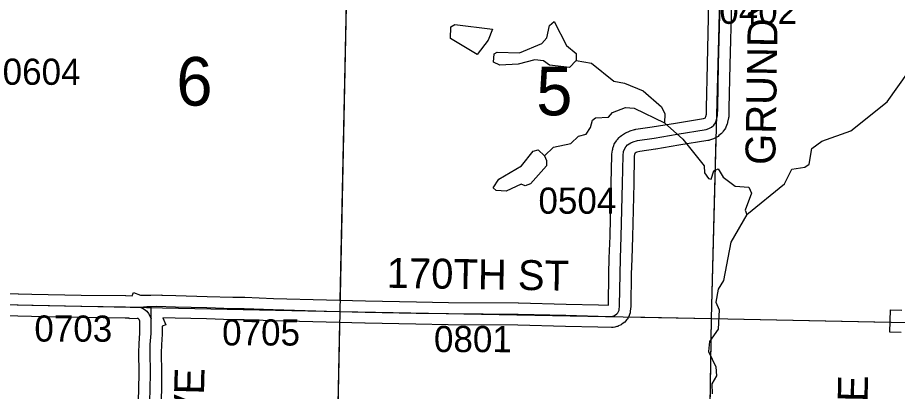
# Model space of a CAD drawing. Extents: x -157.2 to -99.3, y 12.2 to 46.2.
# Drawn here: x -134.532 to -132.18, y 33.429 to 34.429 of the extents above; entities that cross this region are included whole.
import ezdxf

# ---------------------------------------------------------------- set-up
doc = ezdxf.new("R2010")
doc.units = 0
for name, color, linetype in [('tdCoHydroRiver', 7, 'Continuous'), ('tdCoSecRdNmbr', 7, 'Continuous'), ('tdCoSecRdTxt', 7, 'Continuous'), ('tdCoSecRteBand', 7, 'Continuous'), ('tdCoSecRteCL', 7, 'Continuous'), ('tdCoSectLine', 7, 'Continuous'), ('tdCoSectLinePart', 7, 'Continuous'), ('tdCoSectNmbr', 7, 'Continuous'), ('tdCoSurfGravel', 7, 'Continuous')]:
    doc.layers.add(name, color=color, linetype=linetype)

msp = doc.modelspace()

# ---------------------------------------------------------------- linework, layer by layer
at = {"layer": 'tdCoHydroRiver'}
for points in [[(-133.0387, 34.3144), (-133.0567, 34.296), (-133.1101, 34.3023), (-133.1256, 34.3139), (-133.1492, 34.3161), (-133.1937, 34.3048), (-133.2428, 34.3016), (-133.2599, 34.31), (-133.2576, 34.332), (-133.2496, 34.3365), (-133.1897, 34.3347), (-133.1305, 34.3598), (-133.1174, 34.3752), (-133.1101, 34.4082), (-133.0972, 34.4188), (-133.0644, 34.3547), (-133.0382, 34.3333), (-133.0387, 34.3144)], [(-133.3035, 34.3303), (-133.3748, 34.3735), (-133.3739, 34.405), (-133.3626, 34.411), (-133.262, 34.3985), (-133.2739, 34.3688), (-133.3035, 34.3303)], [(-132.5821, 33.9027), (-132.4818, 33.9849), (-132.4617, 34.0238), (-132.4268, 34.0291), (-132.4156, 34.0367), (-132.408, 34.0791), (-132.3821, 34.0988), (-132.304, 34.1265), (-132.207, 34.2041), (-132.1213, 34.3247)], [(-133.0387, 34.3144), (-132.9979, 34.3069), (-132.9378, 34.2592), (-132.9095, 34.2537), (-132.8596, 34.2332), (-132.8104, 34.1907), (-132.8015, 34.1714), (-132.8022, 34.1478)], [(-133.1237, 34.0595), (-133.0993, 34.0825), (-133.0532, 34.0921), (-133.0321, 34.112), (-133.0114, 34.1177), (-132.9999, 34.1348), (-132.9945, 34.1551), (-132.9865, 34.1612), (-132.9517, 34.1633), (-132.9418, 34.1757), (-132.9067, 34.1888), (-132.8831, 34.1865), (-132.8022, 34.1478)], [(-132.8022, 34.1478), (-132.753, 34.1037), (-132.6967, 34.0325), (-132.6957, 34.0135), (-132.685, 33.999), (-132.6772, 33.9971), (-132.6702, 34.019), (-132.659, 34.025), (-132.6455, 34.0025), (-132.6131, 33.9778), (-132.5768, 33.9752), (-132.5694, 33.9591), (-132.5865, 33.9139), (-132.5821, 33.9027)], [(-133.1237, 34.0595), (-133.1177, 34.0467), (-133.1182, 34.0325), (-133.1606, 33.9848), (-133.175, 33.9789), (-133.1859, 33.984), (-133.2259, 33.9647), (-133.2527, 33.967), (-133.2604, 33.9736), (-133.2455, 33.9968), (-133.1844, 34.0329), (-133.1533, 34.0715), (-133.1405, 34.0758), (-133.1237, 34.0595)], [(-132.5821, 33.9027), (-132.6254, 33.8282), (-132.6442, 33.7261), (-132.6591, 33.7028), (-132.6649, 33.6682), (-132.656, 33.6474), (-132.6591, 33.5954), (-132.6822, 33.5629), (-132.6846, 33.5362), (-132.6653, 33.4945), (-132.6629, 33.4708), (-132.6761, 33.449), (-132.6753, 33.4222)]]:
    msp.add_lwpolyline(points, dxfattribs=at)
at = {"layer": 'tdCoSecRteBand'}
for points in [[(-132.6234, 34.4688), (-132.6278, 34.303), (-132.63, 34.1869), (-132.63, 34.1868), (-132.63, 34.1868), (-132.6305, 34.1663), (-132.6306, 34.1634), (-132.6312, 34.1607), (-132.6337, 34.1493), (-132.6342, 34.1469), (-132.6351, 34.1447), (-132.6383, 34.1365), (-132.6395, 34.1336), (-132.6412, 34.1309), (-132.6452, 34.125), (-132.6473, 34.1217), (-132.6503, 34.1192), (-132.6567, 34.1135), (-132.6593, 34.1112), (-132.6624, 34.1095), (-132.6693, 34.1058), (-132.6717, 34.1045), (-132.6742, 34.1037), (-132.6819, 34.1012), (-132.6841, 34.1005), (-132.6863, 34.1002), (-132.7637, 34.0876), (-132.8256, 34.0775), (-132.8258, 34.0774), (-132.8261, 34.0774), (-132.8679, 34.0713), (-132.8761, 34.0689), (-132.8782, 34.068), (-132.8809, 34.0662), (-132.8814, 34.0656), (-132.8819, 34.0648), (-132.8822, 34.0639), (-132.8831, 34.0576), (-132.8848, 33.9851), (-132.888, 33.843), (-132.888, 33.8429), (-132.888, 33.8427), (-132.89, 33.7841), (-132.8912, 33.7424), (-132.8924, 33.6586), (-132.8924, 33.6573), (-132.8926, 33.6561), (-132.8938, 33.6435), (-132.8942, 33.6391), (-132.8959, 33.6351), (-132.8981, 33.6297), (-132.8997, 33.6257), (-132.9023, 33.6224), (-132.9038, 33.6205), (-132.906, 33.6177), (-132.9088, 33.6142), (-132.9126, 33.6116), (-132.9165, 33.6089), (-132.9185, 33.6075), (-132.9207, 33.6065), (-132.9254, 33.6043), (-132.9276, 33.6032), (-132.93, 33.6025), (-132.9351, 33.6011), (-132.9395, 33.5998), (-132.944, 33.5999), (-132.9802, 33.6007), (-132.9803, 33.6007), (-132.9804, 33.6007), (-133.0672, 33.6029), (-133.1944, 33.6061), (-133.3806, 33.6073), (-133.3807, 33.6073), (-133.3809, 33.6073), (-133.4669, 33.6088), (-133.467, 33.6088), (-133.467, 33.6088), (-133.6032, 33.6115), (-133.6032, 33.6115), (-133.6033, 33.6115), (-133.7074, 33.6142), (-133.8497, 33.6179), (-133.8499, 33.6179), (-133.8501, 33.6179), (-133.9267, 33.6209), (-133.9572, 33.6209), (-133.9577, 33.6209), (-133.9583, 33.6209), (-134.0271, 33.6234), (-134.1105, 33.6253), (-134.1106, 33.6253), (-134.1107, 33.6253), (-134.1438, 33.6263), (-134.1361, 33.607), (-134.1453, 33.6033), (-134.1453, 33.5844), (-134.1453, 33.5834), (-134.1454, 33.5824), (-134.1473, 33.5533), (-134.148, 33.5327), (-134.147, 33.4802), (-134.147, 33.4797), (-134.147, 33.4791), (-134.1478, 33.4325), (-134.1478, 33.4322), (-134.1478, 33.432), (-134.1497, 33.3757)], [(-132.9525, 33.6601), (-132.9524, 33.6607), (-132.9512, 33.7435), (-132.9512, 33.7438), (-132.9512, 33.744), (-132.9499, 33.7859), (-132.9499, 33.786), (-132.9499, 33.786), (-132.948, 33.8446), (-132.9448, 33.9864), (-132.9448, 33.9865), (-132.9448, 33.9865), (-132.943, 34.0607), (-132.943, 34.0624), (-132.9428, 34.0641), (-132.9413, 34.0747), (-132.9409, 34.0773), (-132.9401, 34.0798), (-132.9379, 34.0867), (-132.9368, 34.0902), (-132.9348, 34.0934), (-132.9311, 34.0993), (-132.9299, 34.1013), (-132.9284, 34.103), (-132.9237, 34.1085), (-132.9211, 34.1115), (-132.9178, 34.1137), (-132.9094, 34.1194), (-132.907, 34.121), (-132.9043, 34.1222), (-132.8979, 34.1249), (-132.8962, 34.1255), (-132.8946, 34.126), (-132.8827, 34.1295), (-132.8807, 34.1301), (-132.8787, 34.1304), (-132.835, 34.1367), (-132.7734, 34.1468), (-132.7734, 34.1468), (-132.7733, 34.1468), (-132.6982, 34.159), (-132.6952, 34.16), (-132.6938, 34.1607), (-132.6929, 34.1615), (-132.6929, 34.1615), (-132.6918, 34.1644), (-132.6904, 34.1706), (-132.69, 34.1881), (-132.6878, 34.3042), (-132.6878, 34.3043), (-132.6878, 34.3044), (-132.6834, 34.4704)], [(-134.5867, 33.6912), (-134.5304, 33.6905), (-134.5302, 33.6905), (-134.53, 33.6905), (-134.4938, 33.6895), (-134.3626, 33.687), (-134.2435, 33.6853), (-134.2433, 33.6853), (-134.243, 33.6853), (-134.226, 33.6848), (-134.2225, 33.6936), (-134.2038, 33.6864), (-134.1827, 33.6864), (-134.1775, 33.6867), (-134.1775, 33.6864), (-134.1757, 33.6864), (-134.1461, 33.6872), (-134.1461, 33.6864), (-134.1455, 33.6864), (-134.1453, 33.6864), (-134.1453, 33.6864), (-134.109, 33.6853), (-134.0255, 33.6833), (-134.0253, 33.6833), (-134.0252, 33.6833), (-133.9566, 33.6809), (-133.9261, 33.6809), (-133.9255, 33.6809), (-133.925, 33.6809), (-133.848, 33.6779), (-133.7058, 33.6742), (-133.6019, 33.6715), (-133.4659, 33.6688), (-133.38, 33.6673), (-133.1937, 33.6661), (-133.1935, 33.6661), (-133.1932, 33.6661), (-133.0657, 33.6629), (-133.0657, 33.6629), (-133.0657, 33.6629), (-132.9789, 33.6606), (-132.9525, 33.6601)], [(-132.1698, 33.5866), (-132.1998, 33.5875), (-132.1978, 33.6475), (-132.1679, 33.6465)], [(-134.2097, 33.3776), (-134.2077, 33.4338), (-134.207, 33.4796), (-134.208, 33.5323), (-134.208, 33.5331), (-134.208, 33.5339), (-134.2072, 33.5558), (-134.2072, 33.5563), (-134.2072, 33.5568), (-134.2053, 33.5854), (-134.2053, 33.5941), (-134.2055, 33.5941), (-134.2053, 33.609), (-134.2053, 33.609), (-134.2053, 33.6092), (-134.2052, 33.6174), (-134.2074, 33.6214), (-134.2088, 33.6232), (-134.2101, 33.6243), (-134.2103, 33.6244), (-134.2107, 33.6244), (-134.2121, 33.6243), (-134.2334, 33.6229), (-134.2335, 33.625), (-134.2447, 33.6253), (-134.3635, 33.627), (-134.3636, 33.627), (-134.3637, 33.627), (-134.4951, 33.6295), (-134.4952, 33.6295), (-134.4954, 33.6295), (-134.5314, 33.6305), (-134.5875, 33.6312)]]:
    msp.add_lwpolyline(points, dxfattribs=at)
at = {"layer": 'tdCoSecRteCL'}
for points in [[(-134.1753, 33.6564), (-134.1604, 33.6568), (-134.1098, 33.6553), (-134.0262, 33.6533), (-133.9572, 33.6509), (-133.9261, 33.6509), (-133.8489, 33.6479), (-133.7066, 33.6442), (-133.6026, 33.6415), (-133.4664, 33.6388), (-133.3804, 33.6373), (-133.1939, 33.6361), (-133.0664, 33.6329), (-132.9796, 33.6307), (-132.9434, 33.6299), (-132.9382, 33.6314), (-132.9335, 33.6336), (-132.9296, 33.6363), (-132.9274, 33.6391), (-132.9259, 33.641), (-132.9237, 33.6464), (-132.9224, 33.659), (-132.9212, 33.7431), (-132.92, 33.785), (-132.918, 33.8437), (-132.9148, 33.9858), (-132.913, 34.06), (-132.9116, 34.0706), (-132.9093, 34.0775), (-132.9056, 34.0834), (-132.901, 34.0888), (-132.8926, 34.0945), (-132.8862, 34.0972), (-132.8743, 34.1007), (-132.8304, 34.1071), (-132.7685, 34.1172), (-132.6911, 34.1298), (-132.6835, 34.1323), (-132.6766, 34.136), (-132.6701, 34.1416), (-132.6662, 34.1475), (-132.663, 34.1557), (-132.6605, 34.167), (-132.66, 34.1875), (-132.6578, 34.3036), (-132.6534, 34.4696)], [(-134.6202, 33.6622), (-134.608, 33.6615), (-134.5871, 33.6612), (-134.5308, 33.6605), (-134.4945, 33.6595), (-134.3631, 33.657), (-134.244, 33.6553), (-134.2127, 33.6543), (-134.2054, 33.6548)], [(-134.2054, 33.6548), (-134.1865, 33.6561), (-134.1753, 33.6564)], [(-134.2054, 33.6548), (-134.1982, 33.652), (-134.1933, 33.6493), (-134.1869, 33.6441), (-134.1822, 33.6377), (-134.1773, 33.6291), (-134.1751, 33.6237)], [(-134.1751, 33.6237), (-134.1748, 33.6456), (-134.1753, 33.6513), (-134.1753, 33.6564)], [(-134.1952, 32.6604), (-134.1975, 32.6883), (-134.1962, 32.742), (-134.1955, 32.8202), (-134.1943, 32.8532), (-134.193, 32.8838), (-134.1906, 32.9378), (-134.1884, 33.0069), (-134.1874, 33.0525), (-134.1864, 33.1144), (-134.1842, 33.1691), (-134.1837, 33.2079), (-134.1812, 33.2976), (-134.1805, 33.3363), (-134.1797, 33.3765), (-134.1778, 33.433), (-134.177, 33.4796), (-134.178, 33.5329), (-134.1773, 33.5548), (-134.1753, 33.5844), (-134.1753, 33.6088), (-134.1751, 33.6237)]]:
    msp.add_lwpolyline(points, dxfattribs=at)
at = {"layer": 'tdCoSectLine'}
for points in [[(-133.6698, 33.6432), (-133.6455, 34.8058)], [(-132.6765, 33.624), (-132.6466, 34.7824)], [(-134.6206, 33.6622), (-133.6698, 33.6432)], [(-133.6902, 32.6489), (-133.6698, 33.6432)], [(-133.6698, 33.6432), (-132.6765, 33.624)], [(-132.6916, 32.6343), (-132.6765, 33.624)], [(-132.6765, 33.624), (-131.673, 33.6041)]]:
    msp.add_lwpolyline(points, dxfattribs=at)
at = {"layer": 'tdCoSectLinePart'}
for points in [[(-133.6692, 33.6733), (-133.6455, 34.8058)], [(-132.6765, 33.624), (-132.664, 34.1092)], [(-132.8992, 33.6284), (-132.6765, 33.624)], [(-132.6912, 32.6643), (-132.6765, 33.624)], [(-132.6765, 33.624), (-132.1993, 33.6146)], [(-133.6902, 32.6489), (-133.6704, 33.6134)]]:
    msp.add_lwpolyline(points, dxfattribs=at)
at = {"layer": 'tdCoSurfGravel'}
for points in [[(-132.9274, 33.6391), (-132.9259, 33.641), (-132.9237, 33.6464), (-132.9224, 33.659), (-132.9212, 33.7431), (-132.92, 33.785), (-132.918, 33.8437), (-132.9148, 33.9858), (-132.913, 34.06), (-132.9116, 34.0706), (-132.9093, 34.0775), (-132.9056, 34.0834), (-132.901, 34.0888), (-132.8926, 34.0945), (-132.8862, 34.0972), (-132.8743, 34.1007), (-132.8304, 34.1071), (-132.7685, 34.1172), (-132.6911, 34.1298), (-132.6835, 34.1323), (-132.6766, 34.136), (-132.6701, 34.1416), (-132.6662, 34.1475), (-132.663, 34.1557), (-132.6605, 34.167), (-132.66, 34.1875), (-132.6578, 34.3036), (-132.6534, 34.4696)], [(-134.5871, 33.6612), (-134.5308, 33.6605), (-134.4945, 33.6595), (-134.3631, 33.657), (-134.244, 33.6553), (-134.2127, 33.6543), (-134.2054, 33.6548), (-134.1865, 33.6561), (-134.1753, 33.6564), (-134.1604, 33.6568), (-134.1098, 33.6553), (-134.0262, 33.6533), (-133.9572, 33.6509), (-133.9261, 33.6509), (-133.8489, 33.6479), (-133.7066, 33.6442), (-133.6026, 33.6415), (-133.4664, 33.6388), (-133.3804, 33.6373), (-133.1939, 33.6361), (-133.0664, 33.6329), (-132.9796, 33.6307), (-132.9434, 33.6299), (-132.9382, 33.6314), (-132.9335, 33.6336), (-132.9296, 33.6363), (-132.9274, 33.6391)], [(-134.2054, 33.6548), (-134.1982, 33.652), (-134.1933, 33.6493), (-134.1869, 33.6441), (-134.1822, 33.6377), (-134.1773, 33.6291), (-134.1751, 33.6237)], [(-134.1797, 33.3765), (-134.1778, 33.433), (-134.177, 33.4796), (-134.178, 33.5329), (-134.1773, 33.5548), (-134.1753, 33.5844), (-134.1753, 33.6088), (-134.1751, 33.6237), (-134.1748, 33.6456), (-134.1753, 33.6513), (-134.1753, 33.6564)]]:
    msp.add_lwpolyline(points, dxfattribs=at)

# ---------------------------------------------------------------- texts
at = {"layer": 'tdCoSecRdNmbr'}
for s, rotation, p in [('0402', 359.8989, (-132.656, 34.4126)), ('0604', 359.8974, (-134.5722, 34.2496)), ('0504', 359.8985, (-133.1395, 33.9046)), ('0703', 359.8975, (-134.4874, 33.5624)), ('0705', 359.8979, (-133.9853, 33.5521)), ('0801', 359.8984, (-133.4189, 33.5344))]:
    msp.add_text(s, height=0.07, rotation=rotation, dxfattribs=at).set_placement(p)
at = {"layer": 'tdCoSecRdTxt'}
for s, rotation, p in [('GRUNDY AVE', 89.04, (-132.5063, 34.0346)), ('170TH ST', 359.0636, (-133.5458, 33.7065)), ('GARNER AVE', 88.5073, (-134.0503, 32.7898)), ('GRUNDY AVE', 88.9112, (-132.2714, 32.7643))]:
    msp.add_text(s, height=0.08, rotation=rotation, dxfattribs=at).set_placement(p)
at = {"layer": 'tdCoSectNmbr'}
for s, rotation, p in [('6', 359.8977, (-134.1077, 34.1939)), ('5', 359.8985, (-133.1454, 34.1678))]:
    msp.add_text(s, height=0.13, rotation=rotation, dxfattribs=at).set_placement(p)

doc.saveas('drawing.dxf')
